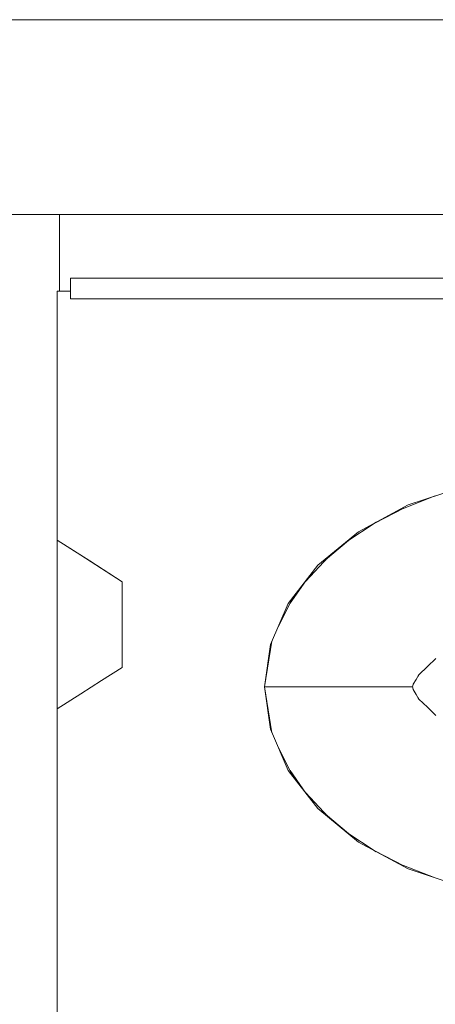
# Model space of a CAD drawing. Header units: millimetres. Extents: x 321 to 585, y -277 to 9.
# Tile 265 of 656: x 477.52 to 478.8, y -195.53 to -192.49. Entities that reach past the tile are written whole.
import ezdxf

# ---------------------------------------------------------------- set-up
doc = ezdxf.new("R2010")
doc.units = ezdxf.units.MM
doc.header["$MEASUREMENT"] = 0
for name, color, linetype, lineweight in [('IFC-Elemento construtivo genérico-Contorno', 253, 'Continuous', 5), ('IFC-Elemento de mobília-Contorno', 152, 'Continuous', 5), ('IFC-Elemento terminal-Contorno', 253, 'Continuous', 5), ('IFC-Viga-Contorno', 66, 'Continuous', 5)]:
    doc.layers.add(name, color=color, linetype=linetype, lineweight=lineweight)

msp = doc.modelspace()

# ---------------------------------------------------------------- linework, layer by layer
at = {"layer": 'IFC-Elemento construtivo genérico-Contorno', "lineweight": 5}
for p, q in [((477.6798, -193.2876), (482.8437, -193.2876)), ((477.6798, -193.2902), (477.6798, -193.2876)), ((477.6798, -193.3518), (477.6798, -193.2902)), ((477.6798, -193.3518), (477.8949, -193.3518)), ((477.8949, -193.3518), (483.0589, -193.3518)), ((477.6389, -194.0951), (477.7389, -194.1591)), ((477.6389, -194.0951), (477.7114, -194.1415)), ((477.6389, -194.1021), (477.6389, -194.0951)), ((477.6389, -194.0951), (477.7389, -194.1591)), ((477.6389, -194.1149), (477.6389, -194.1021)), ((477.6389, -194.1431), (477.6389, -194.1149)), ((477.6389, -194.1713), (477.6389, -194.1431)), ((477.7114, -194.1415), (477.8389, -194.2231)), ((477.6389, -194.2134), (477.6389, -194.1713)), ((477.7389, -194.1591), (477.8389, -194.2231)), ((477.6389, -194.2556), (477.6389, -194.2134)), ((477.8389, -194.237), (477.8389, -194.2231)), ((477.8389, -194.2508), (477.8389, -194.237)), ((477.6389, -194.3054), (477.6389, -194.2556)), ((477.8389, -194.2646), (477.8389, -194.2508)), ((477.8389, -194.2785), (477.8389, -194.2646)), ((477.6389, -194.3551), (477.6389, -194.3054)), ((477.8389, -194.2977), (477.8389, -194.2785)), ((477.8389, -194.3168), (477.8389, -194.2977)), ((477.8389, -194.336), (477.8389, -194.3168)), ((477.8389, -194.3551), (477.8389, -194.336)), ((477.6389, -194.4049), (477.6389, -194.3551)), ((477.8389, -194.3743), (477.8389, -194.3551)), ((477.8389, -194.3934), (477.8389, -194.3743)), ((477.8389, -194.4126), (477.8389, -194.3934)), ((477.6389, -194.4546), (477.6389, -194.4049)), ((477.8389, -194.4317), (477.8389, -194.4126)), ((477.6389, -194.4968), (477.6389, -194.4546)), ((477.8389, -194.4456), (477.8389, -194.4317)), ((477.8389, -194.4594), (477.8389, -194.4456)), ((477.7751, -194.5279), (477.8389, -194.4871)), ((477.8389, -194.4773), (477.8389, -194.4594)), ((477.8389, -194.4871), (477.8389, -194.4773)), ((477.6389, -194.539), (477.6389, -194.4968)), ((477.6389, -194.5671), (477.6389, -194.539)), ((477.7114, -194.5687), (477.7751, -194.5279)), ((477.6389, -194.5953), (477.6389, -194.5671)), ((477.6389, -194.6151), (477.7114, -194.5687)), ((477.6389, -194.6081), (477.6389, -194.5953)), ((477.6389, -194.6151), (477.6389, -194.6081))]:
    msp.add_line(p, q, dxfattribs=at)
at = {"layer": 'IFC-Elemento de mobília-Contorno', "color": 7, "lineweight": 5}
for p, q in [((477.6389, -194.0951), (477.6389, -193.3276)), ((477.6389, -193.3276), (477.6798, -193.3276)), ((478.7198, -193.9867), (478.8945, -193.9288)), ((478.5667, -194.0696), (478.7198, -193.9867)), ((478.4421, -194.1727), (478.5667, -194.0696)), ((478.3507, -194.2905), (478.4421, -194.1727)), ((478.2955, -194.4171), (478.3507, -194.2905)), ((478.277, -194.5476), (478.2955, -194.4171)), ((478.277, -194.5476), (478.2955, -194.6781)), ((477.6389, -195.5603), (477.6389, -194.6151)), ((478.2955, -194.6781), (478.3507, -194.8047)), ((478.3507, -194.8047), (478.4421, -194.9225)), ((478.4421, -194.9225), (478.5667, -195.0256)), ((478.5667, -195.0256), (478.7198, -195.1085)), ((478.7198, -195.1085), (478.8945, -195.1664))]:
    msp.add_line(p, q, dxfattribs=at)
at = {"layer": 'IFC-Elemento terminal-Contorno', "color": 7, "lineweight": 5}
for p, q in [((478.6868, -194.0046), (478.8036, -193.9589)), ((478.6169, -194.0429), (478.7065, -193.9969)), ((478.528, -194.1016), (478.6215, -194.0399)), ((478.4651, -194.1559), (478.5361, -194.0963)), ((478.4037, -194.2221), (478.4742, -194.1461)), ((478.3564, -194.2896), (478.4049, -194.2208)), ((478.3194, -194.3623), (478.3661, -194.2707)), ((478.277, -194.5476), (478.3001, -194.4066)), ((478.7531, -194.5098), (478.7794, -194.4848)), ((478.7794, -194.4848), (478.8056, -194.4598)), ((478.7444, -194.5246), (478.7531, -194.5098)), ((478.7494, -194.5153), (478.7531, -194.5098)), ((478.277, -194.5476), (478.2924, -194.5476)), ((478.277, -194.5476), (478.3001, -194.6886)), ((478.2924, -194.5476), (478.3376, -194.5476)), ((478.3376, -194.5476), (478.4095, -194.5476)), ((478.4095, -194.5476), (478.5038, -194.5476)), ((478.5038, -194.5476), (478.6142, -194.5476)), ((478.6142, -194.5476), (478.7338, -194.5476)), ((478.7338, -194.5476), (478.7347, -194.5435)), ((478.7338, -194.5476), (478.734, -194.5453)), ((478.7338, -194.5476), (478.7347, -194.5517)), ((478.7338, -194.5476), (478.734, -194.5499)), ((478.734, -194.5453), (478.7356, -194.5394)), ((478.7347, -194.5435), (478.7356, -194.5394)), ((478.7356, -194.5394), (478.7444, -194.5246)), ((478.7356, -194.5394), (478.7366, -194.5373)), ((478.734, -194.5499), (478.7356, -194.5557)), ((478.7347, -194.5517), (478.7356, -194.5557)), ((478.7356, -194.5557), (478.7366, -194.5578)), ((478.7356, -194.5557), (478.7444, -194.5705)), ((478.7444, -194.5705), (478.7531, -194.5854)), ((478.7495, -194.58), (478.7531, -194.5854)), ((478.7531, -194.5854), (478.7794, -194.6103)), ((478.7794, -194.6103), (478.8056, -194.6353)), ((478.3193, -194.7327), (478.3661, -194.8245)), ((478.3564, -194.8055), (478.405, -194.8744)), ((478.4037, -194.873), (478.4743, -194.9491)), ((478.4651, -194.9392), (478.5361, -194.9989)), ((478.5279, -194.9935), (478.6215, -195.0553)), ((478.6169, -195.0522), (478.7065, -195.0983)), ((478.6868, -195.0906), (478.8036, -195.1362))]:
    msp.add_line(p, q, dxfattribs=at)
at = {"layer": 'IFC-Viga-Contorno', "color": 7, "lineweight": 5}
for p, q in [((470.4827, -192.4913), (483.0589, -192.4913)), ((470.4827, -193.0913), (483.0589, -193.0913)), ((477.6457, -193.3276), (477.6457, -193.0913))]:
    msp.add_line(p, q, dxfattribs=at)

doc.saveas('drawing.dxf')
